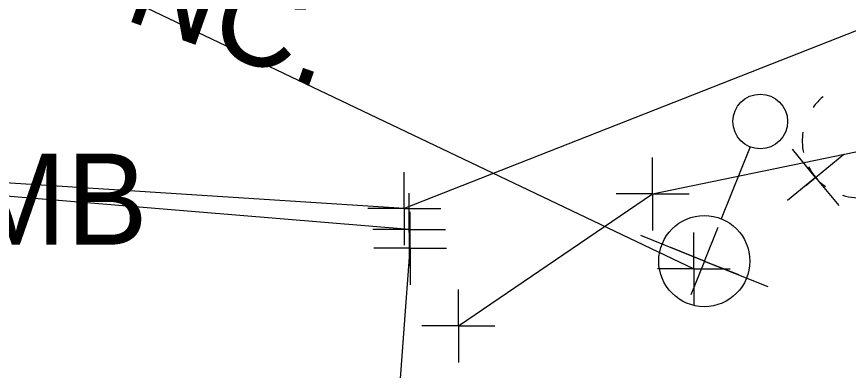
# Model space of a CAD drawing. Extents: x 0 to 1944463, y 0 to 420651.
# Drawn here: x 1942517.56 to 1942563.2, y 417842.29 to 417861.68 of the extents above; entities that cross this region are included whole.
import ezdxf

# ---------------------------------------------------------------- set-up
doc = ezdxf.new("R2010")
doc.units = 0
for name, color, linetype in [('SUR - DRG - Storm Sewer Text', 7, 'Continuous'), ('SUR - DTM - Breaklines', 7, 'Continuous'), ('SUR - DTM - Breaklines - Points - Locators', 7, 'Continuous'), ('SUR - NON-TRAN - Buildings', 7, 'Continuous'), ('SUR - NON-TRAN - Buildings - Points - Locators', 7, 'Continuous'), ('SUR - NON-TRAN - Features', 7, 'Continuous'), ('SUR - TRAN - Features', 7, 'Continuous'), ('SUR - TRAN - Features - Points - Locators', 7, 'Continuous'), ('SUR - TRAN - Features Text', 7, 'Continuous'), ('SUR - UTL - Overhead Wire Crossings', 7, 'Continuous'), ('SUR - UTL - Overhead Wire Crossings - Points - Locators', 7, 'Continuous'), ('SUR - UTL - Poles and Miscellaneous', 7, 'Continuous'), ('SUR - UTL - Poles and Miscellaneous - Points - Locators', 7, 'Continuous')]:
    doc.layers.add(name, color=color, linetype=linetype)

msp = doc.modelspace()

# ---------------------------------------------------------------- linework, layer by layer
at = {"layer": 'SUR - DTM - Breaklines'}
msp.add_lwpolyline([(1942541.801, 417844.718), (1942552.458, 417851.964), (1942566.891, 417854.942), (1942596.919, 417844.148)], dxfattribs=at)
at = {"layer": 'SUR - DTM - Breaklines - Points - Locators'}
for p, q in [((1942552.458, 417851.964), (1942552.458, 417853.964)), ((1942552.458, 417851.964), (1942550.458, 417851.964)), ((1942552.458, 417851.964), (1942554.458, 417851.964)), ((1942552.458, 417851.964), (1942552.458, 417849.964)), ((1942541.801, 417844.718), (1942541.801, 417846.718)), ((1942541.801, 417844.718), (1942539.801, 417844.718)), ((1942541.801, 417844.718), (1942543.801, 417844.718)), ((1942541.801, 417844.718), (1942541.801, 417842.718))]:
    msp.add_line(p, q, dxfattribs=at)
at = {"layer": 'SUR - NON-TRAN - Buildings'}
msp.add_line((1942539.15, 417848.98), (1942539.099, 417850.009), dxfattribs=at)
msp.add_lwpolyline([(1942539.099, 417850.009), (1942510.981, 417852.328), (1942504.699, 417781.243), (1942533.946, 417778.782), (1942539.15, 417848.98)], close=True, dxfattribs=at)
at = {"layer": 'SUR - NON-TRAN - Buildings - Points - Locators'}
for p, q in [((1942539.099, 417850.009), (1942539.099, 417852.009)), ((1942539.15, 417848.98), (1942539.15, 417850.98)), ((1942539.099, 417850.009), (1942537.099, 417850.009)), ((1942539.099, 417850.009), (1942541.099, 417850.009)), ((1942539.099, 417850.009), (1942539.099, 417848.009)), ((1942539.15, 417848.98), (1942537.15, 417848.98)), ((1942539.15, 417848.98), (1942541.15, 417848.98)), ((1942539.15, 417848.98), (1942539.15, 417846.98))]:
    msp.add_line(p, q, dxfattribs=at)
at = {"layer": 'SUR - TRAN - Features'}
msp.add_lwpolyline([(1942565.247, 417861.542), (1942538.832, 417851.155), (1942512.646, 417852.85), (1942512.365, 417852.009), (1942508.279, 417852.084)], dxfattribs=at)
at = {"layer": 'SUR - TRAN - Features - Points - Locators'}
for q in [(1942538.832, 417853.155), (1942536.832, 417851.155), (1942540.832, 417851.155), (1942538.832, 417849.155)]:
    msp.add_line((1942538.832, 417851.155), q, dxfattribs=at)
at = {"layer": 'SUR - UTL - Overhead Wire Crossings'}
msp.add_lwpolyline([(1942464.637, 417890.792), (1942554.718, 417847.85)], dxfattribs=at)
at = {"layer": 'SUR - UTL - Overhead Wire Crossings - Points - Locators'}
for q in [(1942554.718, 417849.85), (1942552.718, 417847.85), (1942556.718, 417847.85), (1942554.718, 417845.85)]:
    msp.add_line((1942554.718, 417847.85), q, dxfattribs=at)
at = {"layer": 'SUR - UTL - Poles and Miscellaneous'}
for p, q in [((1942557.806, 417854.542), (1942556.224, 417850.597)), ((1942560.858, 417852.424), (1942561.398, 417852.869)), ((1942555.294, 417848.277), (1942551.813, 417849.672)), ((1942555.294, 417848.277), (1942558.774, 417846.881))]:
    msp.add_line(p, q, dxfattribs=at)
for centre, radius in [((1942558.364, 417855.934), 1.5), ((1942555.294, 417848.277), 2.5)]:
    msp.add_circle(centre, radius, dxfattribs=at)
for start, end in [(129.4719, 144.0928), (171.3498, 191.6923), (206.9929, 233.5082), (253.0347, 277.8047)]:
    msp.add_arc((1942563.794, 417854.874), 3.125, start, end, dxfattribs=at)
at = {"layer": 'SUR - UTL - Poles and Miscellaneous - Points - Locators'}
for p, q in [((1942561.398, 417852.869), (1942560.127, 417854.413)), ((1942561.398, 417852.869), (1942562.942, 417854.14)), ((1942561.398, 417852.869), (1942559.854, 417851.597)), ((1942561.398, 417852.869), (1942562.669, 417851.325)), ((1942555.305, 417848.278), (1942556.049, 417850.135)), ((1942555.305, 417848.278), (1942553.448, 417849.022)), ((1942555.305, 417848.278), (1942554.56, 417846.422)), ((1942555.305, 417848.278), (1942557.161, 417847.534))]:
    msp.add_line(p, q, dxfattribs=at)

# ---------------------------------------------------------------- texts
at = {"layer": 'SUR - DRG - Storm Sewer Text'}
msp.add_text('INACCESSIBLE COVERED JUNCTION', height=4.99999, rotation=339.2055, dxfattribs=at).set_placement((1942560.304, 417893.431))
at = {"layer": 'SUR - NON-TRAN - Features'}
msp.add_text('MB', height=5, dxfattribs=at).set_placement((1942514.72, 417849.176))
at = {"layer": 'SUR - TRAN - Features Text'}
msp.add_text('CONC.', height=5, rotation=340.5034, dxfattribs=at).set_placement((1942513.881, 417864.916))

doc.saveas('drawing.dxf')
